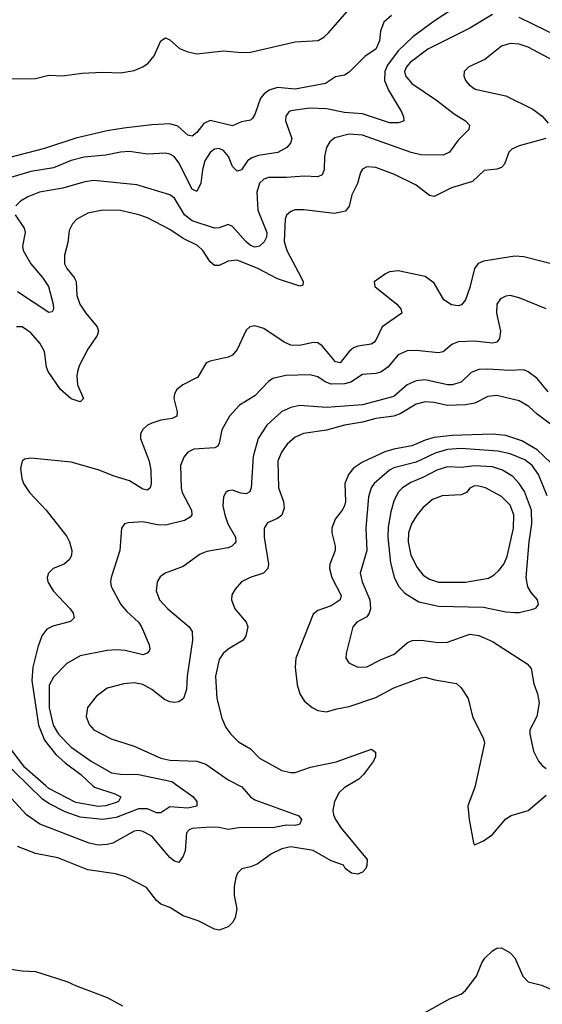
# Model space of a CAD drawing. Header units: inches. Extents: x 1305375 to 1407406, y 744550 to 841633.
# Tile 322 of 509: x 1355900 to 1358233, y 799024 to 803421. Entities that reach past the tile are written whole.
import ezdxf

# ---------------------------------------------------------------- set-up
doc = ezdxf.new("R2010")
doc.units = ezdxf.units.IN
doc.header["$MEASUREMENT"] = 0
doc.layers.add('B3759', color=7, linetype='Continuous')
doc.layers.add('B3850', color=7, linetype='Continuous')

msp = doc.modelspace()

# ---------------------------------------------------------------- linework, layer by layer
at = {"layer": 'B3759', "color": 5}
for points, elevation in [([(1356882.9, 800000), (1356890, 799996.5), (1356930.2, 799950), (1356950, 799937.4), (1357145.7, 799865.7), (1357158.4, 799850), (1357150, 799828.1), (1357130, 799823.2), (1357090, 799823.9), (1357030, 799812.2), (1356886.7, 799813.3), (1356830, 799804), (1356790, 799813.1), (1356750, 799815.4), (1356670, 799809.8), (1356656.7, 799803.3), (1356644.5, 799790), (1356639, 799710), (1356630, 799685.1), (1356610, 799657.6), (1356590, 799664), (1356570, 799679.8), (1356490, 799774.8), (1356450, 799796.5), (1356430, 799800.2), (1356410, 799797.3), (1356315.7, 799744.3), (1356290, 799737.4), (1356250, 799735.4), (1356210, 799743.2), (1355989, 799829), (1355929.5, 799869.5), (1355830, 799979.1)], 1260), ([(1357363.7, 800000), (1357349, 799991), (1357325.3, 799970), (1357305.6, 799930), (1357297.8, 799890), (1357300.3, 799870), (1357309.1, 799850), (1357334.5, 799810), (1357450.3, 799670), (1357450, 799644), (1357444.9, 799630), (1357430, 799613.6), (1357410, 799604.8), (1357381.6, 799610), (1357353, 799630), (1357345.3, 799645.3), (1357290, 799665.4), (1357210, 799710.5), (1357110, 799726.6), (1357070, 799718), (1357023.8, 799696.2), (1356960.5, 799650), (1356930, 799637.3), (1356891.5, 799628.5), (1356872.4, 799610), (1356864, 799590), (1356856.5, 799550), (1356857.2, 799510), (1356869.1, 799450), (1356861.7, 799410), (1356850.3, 799390), (1356830, 799369.7), (1356790, 799354.8), (1356770, 799359.8), (1356696.7, 799396.7), (1356630, 799419.9), (1356570, 799456.5), (1356530, 799471.1), (1356510, 799488.3), (1356466.3, 799546.3), (1356373.1, 799593.1), (1356326.6, 799606.6), (1356204.5, 799624.5), (1356070, 799678.4), (1355970, 799697.9), (1355889.5, 799729.5)], 1280), ([(1356605.4, 800000), (1356672.4, 799952.4), (1356690.2, 799930), (1356690.7, 799909.3), (1356650, 799900.6), (1356570, 799906.2), (1356530, 799879.8), (1356510, 799879.5), (1356470, 799897.6), (1356430, 799896.9), (1356330, 799857.9), (1356270, 799849.2), (1356170, 799859.6), (1356103.3, 799883.3), (1356030, 799920.9), (1356000.8, 799940.8), (1355940.2, 800000)], 1240), ([(1356226, 800000), (1356233.2, 799993.2), (1356323.7, 799963.7), (1356351.7, 799950), (1356341.3, 799930), (1356330, 799925), (1356284.4, 799910), (1356250, 799907.3), (1356150, 799925.6), (1356030, 799987.5), (1356015.8, 800000)], 1220), ([(1357932.5, 800000), (1357930.2, 799989.8), (1357900.9, 799910), (1357905.7, 799850), (1357925.1, 799745.1), (1357930, 799736), (1357970, 799753.4), (1358010, 799782.8), (1358070, 799853), (1358093.4, 799866.6), (1358170, 799890.2), (1358250, 799958)], 1320), ([(1357690, 798977.7), (1357821, 799050), (1357870, 799070.1), (1357890, 799085.3), (1357938.6, 799150), (1357963.4, 799210), (1357976.5, 799230), (1358010, 799262.3), (1358030, 799274.9), (1358050, 799276.4), (1358090, 799254), (1358110, 799231.6), (1358145.4, 799150), (1358170, 799123.8), (1358230, 799109), (1358341.5, 799061.5), (1358370, 799053.4), (1358406.3, 799053.7), (1358450, 799066.5), (1358490, 799062.4), (1358590.4, 798990)], 1280), ([(1355790, 799190.8), (1355910, 799173.5), (1355970, 799170.2), (1356110, 799126.3), (1356148, 799108), (1356290, 799054.9), (1356358, 799018)], 1280)]:
    msp.add_lwpolyline(points, dxfattribs=dict(at, elevation=elevation))
at = {"layer": 'B3850', "color": 5}
for points, elevation in [([(1357866.5, 803490), (1357750, 803414.4), (1357655, 803345), (1357590, 803282.5), (1357541.7, 803218.3), (1357529.6, 803190), (1357528.8, 803148.8), (1357546, 803106), (1357604.4, 803010), (1357613.5, 802986.5), (1357614.4, 802970), (1357610, 802966), (1357590, 802960.3), (1357550, 802960.8), (1357430, 803000.3), (1357350, 803006.8), (1357270, 803023.1), (1357194.2, 803025.8), (1357110, 803014.5), (1357101.7, 803010), (1357088.4, 802990), (1357087, 802970), (1357114.2, 802890), (1357109.2, 802870), (1357092.6, 802850), (1357052.3, 802827.7), (1356965.6, 802814.4), (1356935.4, 802804.6), (1356916.6, 802790), (1356890, 802749.8), (1356870, 802744.5), (1356850, 802765.1), (1356832.3, 802810), (1356810, 802837.2), (1356790, 802846.3), (1356770, 802842.2), (1356750, 802828), (1356725.7, 802790), (1356715.1, 802750), (1356708.8, 802691.2), (1356690, 802653), (1356670, 802663.9), (1356610, 802782.4), (1356589.7, 802810), (1356570, 802820.6), (1356550, 802824.5), (1356470, 802820.6), (1356390, 802832.6), (1356350, 802829.9), (1356284.7, 802815.3), (1356186.8, 802806.8), (1356130, 802791.6), (1356050, 802759.9), (1355950, 802742.6), (1355830, 802707.7)], 1140), ([(1355850, 803156.1), (1355970, 803158.2), (1356030, 803172.6), (1356090, 803170.3), (1356177.6, 803182.4), (1356270, 803186.8), (1356350, 803184), (1356410, 803194.5), (1356449.2, 803210.8), (1356473, 803227), (1356500.2, 803259.8), (1356530, 803326.4), (1356550, 803340.3), (1356570, 803330.4), (1356612.6, 803292.6), (1356650, 803276.9), (1356690, 803268), (1356810, 803281.2), (1356890, 803274.4), (1356930, 803276.6), (1357130, 803322.4), (1357231.8, 803328.2), (1357257.8, 803342.2), (1357278.3, 803361.7), (1357370, 803468.4)], 1120), ([(1357559.8, 803440.2), (1357524.7, 803410), (1357510.7, 803369.3), (1357506.4, 803326.4), (1357490.2, 803290), (1357442.2, 803257.8), (1357370, 803186.6), (1357350, 803173.3), (1357310, 803165.1), (1357264.4, 803135.6), (1357130, 803110.5), (1357050, 803117.7), (1357014, 803106), (1356990.5, 803089.5), (1356974.8, 803070), (1356950, 802997.2), (1356939.4, 802980.6), (1356930, 802971.6), (1356890, 802964.7), (1356850, 802947.3), (1356750, 802970.7), (1356722.4, 802957.6), (1356690, 802917.6), (1356670, 802900.3), (1356650, 802904.8), (1356605.8, 802945.8), (1356570, 802956), (1356490, 802952.1), (1356363.8, 802936.2), (1356290, 802924.3), (1356150, 802892), (1356010, 802845.9), (1355850, 802804.2)], 1120), ([(1358010, 803444.7), (1357910, 803383.4), (1357721.1, 803290), (1357643.3, 803230), (1357626.1, 803210), (1357618, 803190), (1357621.4, 803170), (1357650, 803135.9), (1357760.9, 803060.9), (1357839.9, 802999.9), (1357890.4, 802970), (1357908.5, 802950), (1357904.2, 802930), (1357856.8, 802883.2), (1357819, 802830), (1357790, 802815.8), (1357690, 802816.9), (1357647.4, 802827.4), (1357430, 802905.9), (1357370, 802909.9), (1357306.8, 802893.2), (1357284.4, 802875.6), (1357269.4, 802850), (1357260.5, 802810), (1357259.7, 802750), (1357250, 802728.4), (1357230, 802719.3), (1357170, 802721.7), (1357090, 802715.5), (1357010, 802716.1), (1356990, 802709), (1356969.7, 802690.3), (1356958.4, 802650), (1356963.5, 802570), (1357002.3, 802470), (1357001, 802450), (1356991.5, 802428.5), (1356970, 802408.9), (1356950, 802405.7), (1356930, 802412.8), (1356908.7, 802430), (1356850, 802497.7), (1356830, 802506.4), (1356790, 802490.8), (1356770, 802489.9), (1356670, 802523.2), (1356635.8, 802550), (1356590, 802624.1), (1356570, 802638.5), (1356422.9, 802682.9), (1356230, 802703.2), (1356190, 802696.4), (1356091.9, 802668.1), (1355988.7, 802651.3), (1355936.5, 802630), (1355903.1, 802610), (1355882.7, 802590)], 1160), ([(1358310, 803343), (1358130, 803431.3)], 1160), ([(1358310, 803223.4), (1358170, 803297.8), (1358130, 803311.5), (1358090, 803315.1), (1358050, 803302.6), (1357976.7, 803243.3), (1357904.9, 803210), (1357884, 803190), (1357883, 803170), (1357890.5, 803150), (1357906.7, 803130), (1357933.4, 803110), (1358070, 803080.2), (1358190, 803021.1), (1358232.4, 802990), (1358259.1, 802959.1)], 1180), ([(1358249.2, 802890.8), (1358130, 802858), (1358097.3, 802842.7), (1358084.2, 802830), (1358063.6, 802776.4), (1358050, 802760.5), (1358030, 802753.3), (1357973.2, 802746.8), (1357921.7, 802698.3), (1357828, 802670), (1357750, 802632), (1357730, 802636.1), (1357670, 802681.6), (1357572.8, 802730), (1357490, 802760.3), (1357450, 802764.4), (1357430, 802753.3), (1357421.7, 802738.3), (1357407.2, 802690), (1357381.8, 802638.2), (1357371.2, 802588.8), (1357353.6, 802566.4), (1357304.9, 802555.1), (1357167.8, 802572.2), (1357130, 802571.4), (1357110, 802564.5), (1357091.5, 802548.5), (1357084.4, 802530), (1357080.7, 802430), (1357092.7, 802390), (1357157, 802270), (1357164.9, 802250), (1357164, 802236), (1357150, 802231.3), (1357050, 802263.1), (1356962.2, 802310), (1356870, 802346.8), (1356830, 802341.9), (1356790, 802322.9), (1356770, 802323.7), (1356750, 802340.3), (1356716.5, 802390), (1356692.7, 802412.7), (1356630, 802444.3), (1356570, 802484.3), (1356470, 802536), (1356432, 802550), (1356350, 802568.2), (1356270, 802570.7), (1356203.4, 802556.6), (1356155.3, 802530), (1356135.3, 802510), (1356121, 802479), (1356113.9, 802426.1), (1356099.6, 802370), (1356099.6, 802330), (1356110.3, 802310), (1356142.8, 802270), (1356151.4, 802251.4), (1356154.8, 802190), (1356167.8, 802150), (1356194.5, 802110), (1356244.7, 802050), (1356251.5, 802030), (1356244.7, 802010), (1356203.5, 801950), (1356165.2, 801874.8), (1356157.2, 801850), (1356154.3, 801830), (1356157.8, 801790), (1356184.2, 801730), (1356170, 801714.7), (1356130, 801727.3), (1356081.9, 801770), (1356027, 801850), (1356018.7, 801870), (1356010, 801939.6), (1355990, 801976.8), (1355950, 802023.1), (1355910, 802049.7), (1355886, 802050)], 1180), ([(1355879.6, 802550), (1355920.2, 802490), (1355924.1, 802470), (1355912.8, 802410), (1355915.7, 802390), (1355949.6, 802330), (1356001.8, 802270), (1356027.8, 802230), (1356049.3, 802150.7), (1356050, 802128.7), (1356044.1, 802115.9), (1356030, 802113.5), (1355890, 802205.9)], 1160), ([(1358290, 802325.6), (1358150, 802361.6), (1358110, 802365.6), (1357970, 802342.9), (1357947.2, 802332.8), (1357929.6, 802310.4), (1357910, 802225.1), (1357890, 802169.6), (1357872.5, 802147.5), (1357856.7, 802143.3), (1357827.4, 802147.4), (1357792.6, 802170), (1357750, 802244), (1357710, 802274.5), (1357590, 802298.8), (1357550, 802294.8), (1357533.5, 802286.5), (1357482.8, 802250), (1357485.5, 802230), (1357583.8, 802150), (1357600.7, 802130), (1357605.2, 802110), (1357518.5, 802050), (1357490.1, 801989.9), (1357480.1, 801979.9), (1357468.7, 801971.3), (1357410, 801963), (1357390, 801955), (1357370, 801938.6), (1357330, 801889.2), (1357310, 801893.4), (1357250, 801964.5), (1357230, 801978.1), (1357210, 801979.3), (1357150, 801965.6), (1357110, 801968.1), (1357080.9, 801980.9), (1356990, 802041.8), (1356950, 802053.5), (1356927.3, 802050), (1356910, 802035.1), (1356870, 801947.6), (1356850, 801922.6), (1356830, 801913.3), (1356750, 801896.3), (1356731.7, 801888.3), (1356695.1, 801824.9), (1356628.4, 801790), (1356601.1, 801770), (1356590.3, 801750), (1356588.2, 801730), (1356602.2, 801670), (1356601.1, 801650), (1356579.8, 801640.2), (1356530, 801633.3), (1356490, 801619.8), (1356470, 801609.8), (1356447.2, 801590), (1356438.5, 801570), (1356438.7, 801550), (1356478.1, 801450), (1356484.8, 801410), (1356486.9, 801350), (1356482, 801330), (1356470, 801319.7), (1356450, 801324.8), (1356390, 801361.8), (1356321.7, 801381.8), (1356250, 801410.8), (1356130, 801444.4), (1355950, 801462.6), (1355921.7, 801458.3), (1355910, 801449), (1355902.8, 801417.2), (1355908.4, 801371.6), (1355917.1, 801350), (1355942.9, 801310), (1356017.3, 801230), (1356110, 801113.7), (1356122.4, 801090), (1356131.8, 801050), (1356130.3, 801030), (1356121.3, 801010), (1356098, 800990), (1356048.4, 800970), (1356027.6, 800950), (1356022.7, 800930), (1356025.8, 800910), (1356048.5, 800870), (1356125.4, 800790), (1356138.4, 800770), (1356143.2, 800750), (1356126.2, 800733.8), (1356047.4, 800712.6), (1356021.1, 800698.9), (1355999.1, 800670), (1355980.4, 800619.6), (1355958.9, 800530), (1355953.5, 800470), (1355984.2, 800270), (1356010, 800203), (1356060.3, 800140.3), (1356102.5, 800102.5), (1356172.6, 800050), (1356226, 800000)], 1220), ([(1358250, 802129.8), (1358130, 802179.3), (1358090, 802188.7), (1358070, 802186.2), (1358045.9, 802174.1), (1358030.2, 802150), (1358028.7, 802110), (1358046.1, 802030), (1358042.1, 801997.9), (1358030, 801981.4), (1358010, 801976.5), (1357930, 801985.5), (1357858, 801982), (1357829.4, 801970.6), (1357790, 801937.6), (1357770, 801932.7), (1357670, 801944.3), (1357630, 801941.6), (1357590, 801924), (1357542.8, 801870), (1357512.4, 801847.6), (1357490, 801840.6), (1357430, 801836), (1357377.6, 801802.4), (1357350, 801794.3), (1357290, 801793.9), (1357263.7, 801803.7), (1357230, 801826.1), (1357195.2, 801835.2), (1357087.7, 801832.3), (1357030, 801818.7), (1357010, 801804.7), (1356950, 801741.5), (1356880.5, 801699.5), (1356836.1, 801650), (1356802, 801590), (1356790.8, 801529.2), (1356783.8, 801516.2), (1356770.9, 801509.1), (1356676.6, 801503.4), (1356650.8, 801489.2), (1356632.2, 801467.8), (1356617.1, 801430), (1356620.1, 801330), (1356625.4, 801310), (1356666.3, 801230), (1356667.7, 801210), (1356660.2, 801199.8), (1356634.8, 801185.2), (1356550, 801163.2), (1356514.4, 801165.6), (1356450, 801178.7), (1356385.9, 801174.1), (1356367.3, 801170), (1356354, 801150), (1356346.4, 801050), (1356308.3, 800930), (1356304.5, 800910), (1356307.3, 800890), (1356351.1, 800810), (1356378.2, 800778.2), (1356430, 800730.2), (1356443.9, 800710), (1356476.9, 800630), (1356480.2, 800610), (1356477.1, 800602.9), (1356468.3, 800591.7), (1356450, 800584.6), (1356370, 800603.9), (1356330, 800607.2), (1356290, 800604.7), (1356170, 800580.8), (1356110, 800545.7), (1356050, 800485.3), (1356030.7, 800449.3), (1356031.7, 800348.3), (1356049, 800270), (1356072.1, 800230), (1356130, 800172.7), (1356218, 800110), (1356310, 800057.6), (1356350, 800051.5), (1356430, 800051), (1356578.8, 800018.8), (1356605.4, 800000)], 1240), ([(1358258.5, 801758.5), (1358210, 801819.1), (1358170, 801848.5), (1358150, 801857.7), (1358085.9, 801854.1), (1357990, 801860.5), (1357950, 801858.5), (1357914.7, 801845.3), (1357870, 801801.7), (1357830.1, 801789.9), (1357809.4, 801790), (1357710, 801812.5), (1357670, 801808.9), (1357630.1, 801789.9), (1357570, 801738.9), (1357430, 801701.5), (1357269.4, 801689.4), (1357150, 801698.5), (1357110, 801689.2), (1357070, 801670.6), (1357002.3, 801610), (1356964.2, 801550), (1356941.7, 801470), (1356933.1, 801330), (1356926.8, 801313.2), (1356910, 801303.7), (1356886.6, 801306.6), (1356850, 801319.3), (1356830, 801316.9), (1356820.4, 801310), (1356809.2, 801290.8), (1356807.1, 801250), (1356815.9, 801210), (1356829.3, 801170), (1356862.6, 801110), (1356864.7, 801090), (1356858.5, 801081.5), (1356846.7, 801070), (1356830, 801063.2), (1356734.4, 801045.6), (1356705.2, 801034.8), (1356630, 800978.7), (1356548.5, 800950), (1356526.7, 800933.3), (1356513.4, 800910), (1356508.4, 800870), (1356524.1, 800830), (1356561.2, 800790), (1356655.5, 800710), (1356669.4, 800689.4), (1356671.8, 800650), (1356647.4, 800490), (1356644.1, 800430), (1356630.7, 800389.3), (1356610, 800374.2), (1356590, 800371.3), (1356570, 800374.7), (1356545.5, 800385.5), (1356490, 800430.5), (1356450, 800451.6), (1356410, 800459.3), (1356364.1, 800455.9), (1356290, 800435.6), (1356240.8, 800399.2), (1356202, 800350), (1356196.9, 800310), (1356210, 800273), (1356230, 800250.3), (1356307.7, 800210), (1356410, 800176.6), (1356530, 800122.7), (1356570, 800114.6), (1356690, 800110.1), (1356730, 800096.4), (1356830, 800026), (1356882.9, 800000)], 1260), ([(1358329.7, 801569.7), (1358210, 801659.6), (1358173, 801693), (1358130, 801718.2), (1358030, 801743.2), (1357990, 801737.7), (1357931.1, 801708.9), (1357890, 801700.9), (1357810, 801698.2), (1357749, 801711), (1357710, 801713.9), (1357670, 801703.9), (1357598.7, 801661.3), (1357570, 801650.6), (1357490, 801640.5), (1357430, 801623.1), (1357350, 801610.8), (1357270, 801588.4), (1357167, 801573), (1357130, 801556.1), (1357094.4, 801525.6), (1357068.9, 801490), (1357052.7, 801450), (1357055, 801330), (1357077, 801270), (1357080.8, 801239.3), (1357070, 801208.7), (1357050, 801193.2), (1357005.7, 801174.3), (1356991.8, 801150), (1356990.6, 801110), (1357010.1, 800990), (1357007.9, 800970), (1356988.2, 800950), (1356928, 800930), (1356890.4, 800910), (1356861.7, 800878.3), (1356847.3, 800852.7), (1356845.5, 800830), (1356859.7, 800790), (1356911.3, 800730), (1356918.5, 800710), (1356909.1, 800670), (1356896.9, 800650), (1356830, 800609.8), (1356808.7, 800590), (1356790, 800563.1), (1356773.6, 800490), (1356779.8, 800390), (1356801.4, 800301.4), (1356820.5, 800260.5), (1356841.7, 800230), (1356876.8, 800196.8), (1356930, 800164.2), (1356970, 800123.2), (1357070, 800068.6), (1357110, 800059), (1357130, 800059.3), (1357197.3, 800082.7), (1357312.7, 800107.3), (1357470, 800163.7), (1357488.2, 800150), (1357488.9, 800130), (1357479.7, 800110), (1357435.1, 800050), (1357413.1, 800030), (1357363.7, 800000)], 1280), ([(1358270, 801443.9), (1358210, 801500.5), (1358140.8, 801540.8), (1358070, 801563.4), (1358010, 801569.6), (1357830, 801563.7), (1357750, 801555), (1357710, 801543.7), (1357650, 801517.4), (1357570, 801503.3), (1357530, 801490.8), (1357430, 801444.6), (1357390, 801417.5), (1357367.2, 801390), (1357351.3, 801350), (1357353.5, 801270), (1357350.1, 801249.9), (1357339.8, 801230), (1357307.8, 801190), (1357292.5, 801150), (1357293.1, 801130), (1357307.8, 801070), (1357307.8, 801050), (1357284.8, 800990), (1357282.6, 800970), (1357293.5, 800930), (1357334.2, 800850), (1357330.2, 800830), (1357290, 800803.9), (1357230, 800783.1), (1357210, 800766.6), (1357132.8, 800570), (1357129.5, 800529.5), (1357138.5, 800450), (1357150.2, 800410.2), (1357170, 800379.5), (1357205.3, 800350), (1357230, 800335.9), (1357270, 800330.2), (1357315.9, 800344.1), (1357370, 800353.6), (1357490, 800394.6), (1357570, 800437.4), (1357690, 800482.7), (1357710, 800485), (1357752.8, 800472.8), (1357850, 800456.5), (1357870, 800437.1), (1357901.7, 800390), (1357921.5, 800310), (1357970.1, 800210.1), (1357974.7, 800190), (1357932.5, 800000)], 1320), ([(1358254.6, 801294.6), (1358216.1, 801390), (1358187.5, 801430), (1358155.1, 801455.1), (1358090, 801481.7), (1358034.1, 801494.1), (1357870, 801506.1), (1357810, 801501.5), (1357754.1, 801485.9), (1357670, 801444.9), (1357570, 801419.9), (1357550, 801409.4), (1357481.7, 801350), (1357468.8, 801330), (1357457.3, 801290), (1357445.5, 801150), (1357448.9, 801050), (1357419.4, 800950), (1357428.2, 800910), (1357463.3, 800830), (1357465.9, 800790), (1357460.5, 800770), (1357450, 800754), (1357404.6, 800730), (1357386.4, 800710), (1357357, 800590), (1357356.4, 800570), (1357369.1, 800549.1), (1357410, 800529), (1357450, 800531.5), (1357510, 800562.9), (1357572.1, 800587.9), (1357630, 800638.8), (1357651.8, 800648.2), (1357690, 800649.5), (1357770, 800639.2), (1357810, 800641.7), (1357910, 800677.4), (1357950, 800670.8), (1358010, 800644.1), (1358165.1, 800545.1), (1358183, 800523), (1358195.3, 800455.3), (1358212.1, 800410), (1358218.2, 800370), (1358208.4, 800310), (1358177.4, 800250), (1358177.4, 800230), (1358194.1, 800154.1), (1358215.8, 800110), (1358232.2, 800090), (1358250, 800077.7)], 1340), ([(1355940.2, 800000), (1355870, 800068.5), (1355760.8, 800160.8), (1355718.9, 800210), (1355670, 800318.9), (1355610, 800404.4), (1355590, 800426), (1355570, 800438.2), (1355510, 800457.7), (1355450, 800463.4), (1355350, 800461.6), (1355290, 800455.5), (1355250, 800446), (1355210, 800427.1), (1355170, 800400.4), (1355099.2, 800320.8), (1355030, 800267.6), (1355011.4, 800230), (1355001, 800170), (1355073.4, 800070), (1355085.5, 800045.5), (1355099.4, 800000)], 1240), ([(1356015.8, 800000), (1355922.2, 800082.2), (1355861.6, 800161.6)], 1220)]:
    msp.add_lwpolyline(points, dxfattribs=dict(at, elevation=elevation))
for points, elevation in [([(1357930, 801428.1), (1357870, 801421.9), (1357810, 801424.3), (1357761.5, 801410), (1357702.1, 801377.9), (1357645.9, 801354.1), (1357609.3, 801330.7), (1357590, 801311.6), (1357570, 801271.3), (1357556.7, 801223.3), (1357544.8, 801155.2), (1357542.5, 801110), (1357555.8, 800995.8), (1357571.1, 800931.1), (1357591.2, 800891.2), (1357619.8, 800859.8), (1357681, 800821), (1357770, 800802.1), (1357970, 800797.5), (1358070, 800777), (1358110, 800773.3), (1358130, 800773), (1358190, 800788.9), (1358205.3, 800794.7), (1358215.8, 800810), (1358210.9, 800830), (1358183.1, 800863.1), (1358169, 800889), (1358161, 800930), (1358173.6, 801090), (1358186.7, 801170), (1358185.2, 801230), (1358153.8, 801313.8), (1358130.3, 801350.3), (1358100.9, 801380.9), (1358054.8, 801410), (1358010, 801423.8)], 1360), ([(1357930, 801339.3), (1357910, 801328.2), (1357895.2, 801310), (1357870, 801298.5), (1357786, 801294), (1357742, 801278), (1357699.2, 801240.8), (1357674, 801210), (1357649.5, 801170), (1357635.3, 801130), (1357634.3, 801090), (1357645.4, 801030), (1357674, 800974), (1357700.7, 800940.7), (1357730, 800922.9), (1357770, 800909.6), (1357890, 800909.6), (1357993.3, 800926.7), (1358018.4, 800941.6), (1358039.1, 800960.9), (1358061.1, 800990), (1358075.6, 801024.4), (1358104, 801150), (1358105.6, 801210), (1358090, 801253.3), (1358050, 801292.1), (1357979.6, 801330), (1357950, 801337.7)], 1380)]:
    msp.add_lwpolyline(points, close=True, dxfattribs=dict(at, elevation=elevation))

doc.saveas('drawing.dxf')
